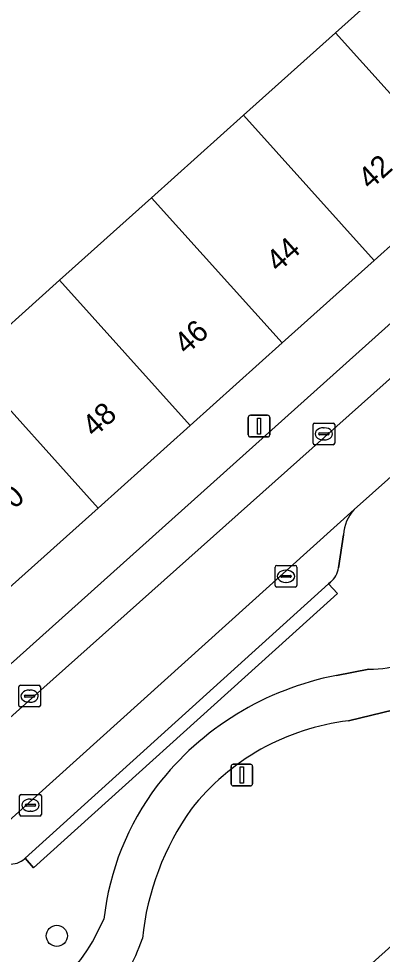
# Model space of a CAD drawing. Extents: x 162172 to 163187, y 382874 to 383685.
# Drawn here: x 162798.49 to 162815.25, y 383373.42 to 383416.59 of the extents above; entities that cross this region are included whole.
import ezdxf

# ---------------------------------------------------------------- set-up
doc = ezdxf.new("R2010")
doc.units = 0
for name, color, linetype in [('IMGEO_Berm_groen', 7, 'Continuous'), ('IMGEO_Boom', 7, 'Continuous'), ('IMGEO_Erf', 7, 'Continuous'), ('IMGEO_Kolk', 7, 'Continuous'), ('IMGEO_Lichtmast', 7, 'Continuous'), ('IMGEO_Pand', 7, 'Continuous'), ('IMGEO_Pand_nummerreeks', 7, 'Continuous'), ('IMGEO_Parkeervlak_open', 7, 'Continuous'), ('IMGEO_Rijbaan_lokaal_open', 7, 'Continuous'), ('IMGEO_Voetpad_halfverhard', 7, 'Continuous'), ('IMGEO_Voetpad_open', 7, 'Continuous')]:
    doc.layers.add(name, color=color, linetype=linetype)

msp = doc.modelspace()

# ---------------------------------------------------------------- linework, layer by layer
at = {"layer": 'IMGEO_Berm_groen'}
for points in [[(162831.589, 383409.661), (162813.956, 383393.935)], [(162813.463, 383392.778), (162813.241, 383391.253)], [(162812.861, 383390.586), (162812.771, 383390.505), (162813.188, 383390.067), (162810.962, 383388.056), (162799.177, 383377.409), (162798.788, 383377.854), (162798.758, 383377.827)], [(162813.145, 383386.283), (162814.628, 383386.58)], [(162815.782, 383384.697), (162813.692, 383384.189)], [(162805.798, 383364.945), (162809.569, 383368.324), (162817.637, 383375.567)], [(162801.891, 383373.999), (162802.417, 383375.041)]]:
    msp.add_lwpolyline(points, dxfattribs=at)
for centre, radius, start, end in [((162815.356, 383392.655), 1.897, 137.5584, 176.2837), ((162812.231, 383391.387), 1.019, 308.2048, 352.4536), ((162814.765, 383390.658), 4.081, 268.0819, 316.142), ((162815.722, 383372.825), 13.702, 100.8421, 142.3188), ((162814.966, 383373.445), 10.82, 96.761, 141.9718), ((162814.914, 383373.62), 12.577, 142.9323, 173.513), ((162816.662, 383372.847), 12.537, 144.5989, 174.0364), ((162798.137, 383378.487), 0.907, 263.1797, 313.2653), ((162793.849, 383378.698), 9.315, 317.6834, 329.7047), ((162797.773, 383376.165), 6.729, 313.8912, 342.5718)]:
    msp.add_arc(centre, radius, start, end, dxfattribs=at)
at = {"layer": 'IMGEO_Boom'}
msp.add_circle((162800.25, 383374.268), 0.489, dxfattribs=at)
at = {"layer": 'IMGEO_Erf'}
msp.add_lwpolyline([(162796.133, 383400.711), (162800.375, 383404.519), (162804.616, 383408.327), (162808.858, 383412.134), (162813.099, 383415.942), (162817.341, 383419.75), (162820.838, 383422.889), (162811.488, 383433.305), (162807.995, 383430.161), (162809.75, 383428.207), (162806.631, 383425.401), (162804.875, 383427.353), (162802.639, 383425.341), (162804.395, 383423.389), (162801.275, 383420.581), (162798.352, 383417.951)], dxfattribs=at)
at = {"layer": 'IMGEO_Kolk'}
for p, q in [((162812.136, 383397.931), (162812.988, 383397.931)), ((162812.061, 383397.005), (162812.061, 383397.857)), ((162812.363, 383397.474), (162812.761, 383397.474)), ((162812.549, 383397.711), (162812.574, 383397.711)), ((162813.062, 383397.857), (162813.062, 383397.005)), ((162812.32, 383397.425), (162812.32, 383397.437)), ((162812.758, 383397.388), (162812.36, 383397.388)), ((162812.572, 383397.151), (162812.547, 383397.151)), ((162812.804, 383397.437), (162812.804, 383397.425)), ((162812.988, 383396.931), (162812.136, 383396.931)), ((162810.316, 383390.432), (162810.316, 383391.284)), ((162810.391, 383391.358), (162811.243, 383391.358)), ((162810.804, 383391.138), (162810.829, 383391.138)), ((162811.317, 383391.284), (162811.317, 383390.432)), ((162810.575, 383390.852), (162810.575, 383390.864)), ((162811.013, 383390.815), (162810.615, 383390.815)), ((162810.618, 383390.901), (162811.016, 383390.901)), ((162810.827, 383390.578), (162810.802, 383390.578)), ((162811.059, 383390.864), (162811.059, 383390.852)), ((162811.243, 383390.358), (162810.391, 383390.358)), ((162798.569, 383385.828), (162799.421, 383385.828)), ((162798.494, 383384.902), (162798.494, 383385.754)), ((162798.982, 383385.608), (162799.007, 383385.608)), ((162799.495, 383385.754), (162799.495, 383384.902)), ((162798.753, 383385.322), (162798.753, 383385.334)), ((162799.191, 383385.285), (162798.793, 383385.285)), ((162798.796, 383385.371), (162799.194, 383385.371)), ((162799.005, 383385.048), (162798.98, 383385.048)), ((162799.237, 383385.334), (162799.237, 383385.322)), ((162799.421, 383384.828), (162798.569, 383384.828)), ((162798.536, 383379.871), (162798.536, 383380.723)), ((162798.611, 383380.797), (162799.463, 383380.797)), ((162799.537, 383380.723), (162799.537, 383379.871)), ((162798.795, 383380.291), (162798.795, 383380.303)), ((162799.233, 383380.254), (162798.835, 383380.254)), ((162798.838, 383380.34), (162799.236, 383380.34)), ((162799.024, 383380.577), (162799.049, 383380.577)), ((162799.279, 383380.303), (162799.279, 383380.291)), ((162799.463, 383379.797), (162798.611, 383379.797)), ((162799.047, 383380.017), (162799.022, 383380.017))]:
    msp.add_line(p, q, dxfattribs=at)
for points in [[(162812.136, 383397.931), (162812.988, 383397.931)], [(162812.061, 383397.005), (162812.061, 383397.857)], [(162813.062, 383397.857), (162813.062, 383397.005)], [(162812.988, 383396.931), (162812.136, 383396.931)], [(162810.316, 383390.432), (162810.316, 383391.284)], [(162810.391, 383391.358), (162811.243, 383391.358)], [(162811.317, 383391.284), (162811.317, 383390.432)], [(162811.243, 383390.358), (162810.391, 383390.358)], [(162798.569, 383385.828), (162799.421, 383385.828)], [(162798.494, 383384.902), (162798.494, 383385.754)], [(162799.495, 383385.754), (162799.495, 383384.902)], [(162799.421, 383384.828), (162798.569, 383384.828)], [(162798.536, 383379.871), (162798.536, 383380.723)], [(162798.611, 383380.797), (162799.463, 383380.797)], [(162799.537, 383380.723), (162799.537, 383379.871)], [(162799.463, 383379.797), (162798.611, 383379.797)]]:
    msp.add_lwpolyline(points, dxfattribs=at)
for centre, radius, start, end in [((162812.138, 383397.855), 0.0765, 91.552, 178.448), ((162812.138, 383397.855), 0.0765, 91.552, 178.448), ((162812.986, 383397.855), 0.0765, 1.552, 88.448), ((162812.986, 383397.855), 0.0765, 1.552, 88.448), ((162812.36, 383397.434), 0.0403, 85.8775, 175.7526), ((162812.765, 383397.436), 0.0386, 1.7309, 96.639), ((162812.357, 383397.424), 0.0366, 178.938, 274.7102), ((162812.761, 383397.431), 0.043, 264.8664, 352.4533), ((162812.138, 383397.007), 0.0765, 181.552, 268.448), ((162812.138, 383397.007), 0.0765, 181.552, 268.448), ((162812.986, 383397.007), 0.0765, 271.552, 358.448), ((162812.986, 383397.007), 0.0765, 271.552, 358.448), ((162810.393, 383391.282), 0.0765, 91.552, 178.448), ((162810.393, 383391.282), 0.0765, 91.552, 178.448), ((162811.241, 383391.282), 0.0765, 1.552, 88.448), ((162811.241, 383391.282), 0.0765, 1.552, 88.448), ((162810.615, 383390.861), 0.0403, 85.8775, 175.7526), ((162810.612, 383390.851), 0.0366, 178.938, 274.7102), ((162811.016, 383390.858), 0.043, 264.8664, 352.4533), ((162811.02, 383390.863), 0.0386, 1.7309, 96.639), ((162810.393, 383390.434), 0.0765, 181.552, 268.448), ((162810.393, 383390.434), 0.0765, 181.552, 268.448), ((162811.241, 383390.434), 0.0765, 271.552, 358.448), ((162811.241, 383390.434), 0.0765, 271.552, 358.448), ((162798.571, 383385.752), 0.0765, 91.552, 178.448), ((162798.571, 383385.752), 0.0765, 91.552, 178.448), ((162799.419, 383385.752), 0.0765, 1.552, 88.448), ((162799.419, 383385.752), 0.0765, 1.552, 88.448), ((162798.793, 383385.331), 0.0403, 85.8775, 175.7526), ((162798.79, 383385.321), 0.0366, 178.938, 274.7102), ((162799.194, 383385.328), 0.043, 264.8664, 352.4533), ((162799.198, 383385.333), 0.0386, 1.7309, 96.639), ((162798.571, 383384.904), 0.0765, 181.552, 268.448), ((162798.571, 383384.904), 0.0765, 181.552, 268.448), ((162799.419, 383384.904), 0.0765, 271.552, 358.448), ((162799.419, 383384.904), 0.0765, 271.552, 358.448), ((162798.613, 383380.721), 0.0765, 91.552, 178.448), ((162798.613, 383380.721), 0.0765, 91.552, 178.448), ((162799.461, 383380.721), 0.0765, 1.552, 88.448), ((162799.461, 383380.721), 0.0765, 1.552, 88.448), ((162798.835, 383380.3), 0.0403, 85.8775, 175.7526), ((162798.832, 383380.29), 0.0366, 178.938, 274.7102), ((162799.236, 383380.297), 0.043, 264.8664, 352.4533), ((162799.24, 383380.302), 0.0386, 1.7309, 96.639), ((162798.613, 383379.873), 0.0765, 181.552, 268.448), ((162798.613, 383379.873), 0.0765, 181.552, 268.448), ((162799.461, 383379.873), 0.0765, 271.552, 358.448), ((162799.461, 383379.873), 0.0765, 271.552, 358.448)]:
    msp.add_arc(centre, radius, start, end, dxfattribs=at)
for centre, major_axis, ratio, start_param, end_param in [((162812.548, 383397.431), (-0.387, 0.002), 0.722429, 4.712389, 7.853982), ((162812.573, 383397.431), (-0.39, 0.002), 0.717154, 1.570796, 4.712389), ((162810.803, 383390.858), (-0.387, 0.002), 0.722429, 4.712389, 7.853982), ((162810.828, 383390.858), (-0.39, 0.002), 0.717154, 1.570796, 4.712389), ((162798.981, 383385.328), (-0.387, 0.002), 0.722429, 4.712389, 7.853982), ((162799.006, 383385.328), (-0.39, 0.002), 0.717154, 1.570796, 4.712389), ((162799.023, 383380.297), (-0.387, 0.002), 0.722429, 4.712389, 7.853982), ((162799.048, 383380.297), (-0.39, 0.002), 0.717154, 1.570796, 4.712389)]:
    msp.add_ellipse(centre, major_axis=major_axis, ratio=ratio, start_param=start_param, end_param=end_param, dxfattribs=at)
at = {"layer": 'IMGEO_Lichtmast'}
for p, q in [((162809.075, 383397.387), (162809.075, 383398.187)), ((162809.075, 383398.187), (162809.075, 383397.387)), ((162809.175, 383398.287), (162809.965, 383398.287)), ((162809.965, 383398.287), (162809.175, 383398.287)), ((162810.065, 383398.187), (162810.065, 383397.387)), ((162810.065, 383397.387), (162810.065, 383398.187)), ((162809.965, 383397.287), (162809.175, 383397.287)), ((162809.175, 383397.287), (162809.965, 383397.287)), ((162808.283, 383381.285), (162808.283, 383382.085)), ((162808.283, 383382.085), (162808.283, 383381.285)), ((162808.383, 383382.185), (162809.173, 383382.185)), ((162809.173, 383382.185), (162808.383, 383382.185)), ((162809.273, 383382.085), (162809.273, 383381.285)), ((162809.273, 383381.285), (162809.273, 383382.085)), ((162809.173, 383381.185), (162808.383, 383381.185)), ((162808.383, 383381.185), (162809.173, 383381.185))]:
    msp.add_line(p, q, dxfattribs=at)
for points in [[(162809.495, 383398.162), (162809.645, 383398.162), (162809.645, 383397.412), (162809.495, 383397.412), (162809.495, 383398.162)], [(162808.703, 383382.06), (162808.853, 383382.06), (162808.853, 383381.31), (162808.703, 383381.31), (162808.703, 383382.06)]]:
    msp.add_lwpolyline(points, dxfattribs=at)
for centre, start, end in [((162809.175, 383398.187), 90, 180), ((162809.175, 383398.187), 90, 180), ((162809.965, 383398.187), 0, 90), ((162809.965, 383398.187), 360, 90), ((162809.175, 383397.387), 180, 270), ((162809.175, 383397.387), 180, 270), ((162809.965, 383397.387), 270, 0), ((162809.965, 383397.387), 270, 0), ((162808.383, 383382.085), 90, 180), ((162808.383, 383382.085), 90, 180), ((162809.173, 383382.085), 0, 90), ((162809.173, 383382.085), 360, 90), ((162808.383, 383381.285), 180, 270), ((162808.383, 383381.285), 180, 270), ((162809.173, 383381.285), 270, 0), ((162809.173, 383381.285), 270, 0)]:
    msp.add_arc(centre, 0.1, start, end, dxfattribs=at)
at = {"layer": 'IMGEO_Pand'}
for points in [[(162817.341, 383419.75), (162813.099, 383415.942), (162819.114, 383409.242), (162823.354, 383413.052)], [(162808.858, 383412.134), (162814.873, 383405.433), (162819.114, 383409.242), (162813.099, 383415.942)], [(162808.858, 383412.134), (162804.616, 383408.327), (162810.633, 383401.625), (162814.873, 383405.433)], [(162800.375, 383404.519), (162806.393, 383397.816), (162810.633, 383401.625), (162804.616, 383408.327)], [(162796.133, 383400.711), (162802.152, 383394.007), (162806.393, 383397.816), (162800.375, 383404.519)], [(162796.133, 383400.711), (162791.892, 383396.903), (162797.911, 383390.198), (162802.152, 383394.007)]]:
    msp.add_lwpolyline(points, close=True, dxfattribs=at)
at = {"layer": 'IMGEO_Parkeervlak_open'}
for points in [[(162736.538, 383329.17), (162736.903, 383329.498), (162763.169, 383353.106), (162788.501, 383375.734), (162792.101, 383379), (162829.073, 383412.003)], [(162825.342, 383411.243), (162737.383, 383332.314)], [(162813.956, 383393.935), (162795.363, 383377.17)], [(162813.241, 383391.253), (162813.463, 383392.778)], [(162812.771, 383390.505), (162812.861, 383390.586)], [(162798.758, 383377.827), (162798.788, 383377.854), (162812.771, 383390.505)]]:
    msp.add_lwpolyline(points, dxfattribs=at)
for centre, radius, start, end in [((162815.356, 383392.655), 1.897, 137.5584, 176.2837), ((162812.231, 383391.387), 1.019, 308.2048, 352.4536), ((162798.137, 383378.487), 0.907, 263.1797, 313.2653)]:
    msp.add_arc(centre, radius, start, end, dxfattribs=at)
at = {"layer": 'IMGEO_Rijbaan_lokaal_open'}
for points in [[(162829.073, 383412.003), (162792.101, 383379), (162794.445, 383376.349), (162795.363, 383377.17), (162813.956, 383393.935), (162831.589, 383409.661)], [(162840.767, 383396.292), (162837.03, 383392.936), (162836.523, 383392.482), (162819.044, 383376.838), (162817.637, 383375.567), (162809.569, 383368.324), (162811.886, 383365.593), (162843.693, 383394.145)]]:
    msp.add_lwpolyline(points, dxfattribs=at)
at = {"layer": 'IMGEO_Voetpad_halfverhard'}
for points in [[(162814.628, 383386.58), (162813.145, 383386.283)], [(162813.692, 383384.189), (162815.782, 383384.697)], [(162802.417, 383375.041), (162801.891, 383373.999)]]:
    msp.add_lwpolyline(points, dxfattribs=at)
for centre, radius, start, end in [((162814.765, 383390.658), 4.081, 268.0819, 316.142), ((162815.722, 383372.825), 13.702, 100.8421, 142.3188), ((162814.966, 383373.445), 10.82, 96.761, 141.9718), ((162814.914, 383373.62), 12.577, 142.9323, 173.513), ((162816.662, 383372.847), 12.537, 144.5989, 174.0364), ((162793.849, 383378.698), 9.315, 317.6834, 329.7047), ((162797.773, 383376.165), 6.729, 313.8912, 342.5718)]:
    msp.add_arc(centre, radius, start, end, dxfattribs=at)
at = {"layer": 'IMGEO_Voetpad_open'}
for points in [[(162834.907, 383415.089), (162835.616, 383415.803), (162837.02, 383417.093), (162833.053, 383421.708), (162823.354, 383413.052), (162819.114, 383409.242), (162814.873, 383405.433), (162810.633, 383401.625), (162806.393, 383397.816), (162802.152, 383394.007), (162797.911, 383390.198), (162793.671, 383386.389), (162789.43, 383382.58), (162785.19, 383378.771), (162780.949, 383374.962), (162776.709, 383371.153)], [(162737.383, 383332.314), (162825.342, 383411.243)]]:
    msp.add_lwpolyline(points, dxfattribs=at)
msp.add_lwpolyline([(162812.771, 383390.505), (162798.788, 383377.854), (162799.177, 383377.409), (162810.962, 383388.056), (162813.188, 383390.067)], close=True, dxfattribs=at)

# ---------------------------------------------------------------- texts
at = {"layer": 'IMGEO_Pand_nummerreeks'}
for s, p in [('42', (162814.692, 383408.659)), ('44', (162810.455, 383404.853)), ('46', (162806.215, 383401.044)), ('48', (162801.976, 383397.237)), ('50', (162797.736, 383393.428))]:
    msp.add_text(s, height=1, rotation=41.9311, dxfattribs=at).set_placement(p)

doc.saveas('drawing.dxf')
